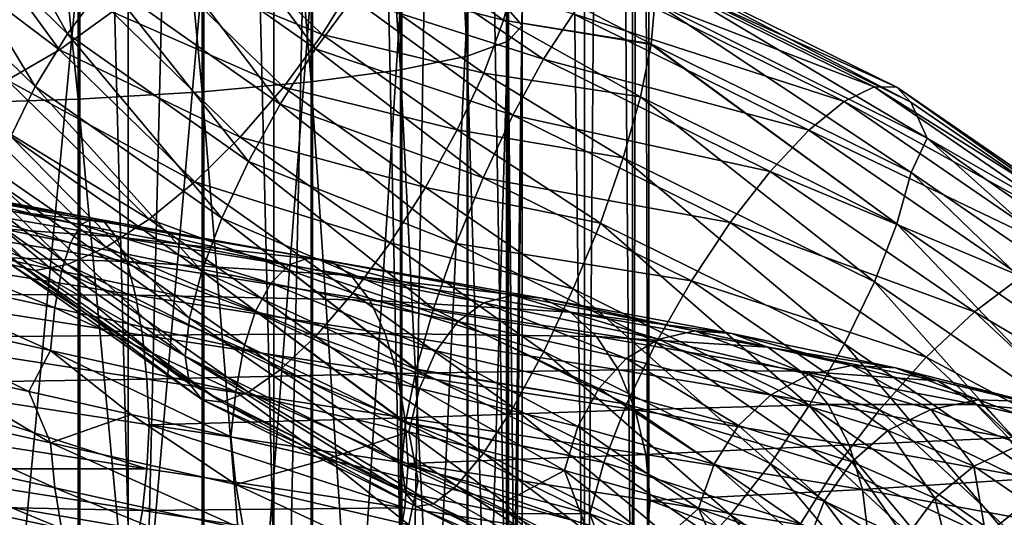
# Model space of a CAD drawing. Header units: metres. Extents: x -80 to 80, y -455 to 95.
# Tile 311 of 656: x 2.54 to 14.22, y -181.47 to -175.56. Entities that reach past the tile are written whole.
import ezdxf

# ---------------------------------------------------------------- set-up
doc = ezdxf.new("R2010")
doc.units = ezdxf.units.M
doc.layers.add('solid_501010_K_01', color=7, linetype='CONTINUOUS')
doc.layers.add('solid_501010_k_01_02', color=7, linetype='CONTINUOUS')

msp = doc.modelspace()

# ---------------------------------------------------------------- linework, layer by layer
at = {"layer": 'solid_501010_K_01'}
for points in [[(3.826834, -181.584335, 231.391663), (3.826834, -110.287094, 183.301071), (1.950903, -109.968887, 183.772842)], [(1.950903, -181.266113, 231.863434), (3.826834, -181.584335, 231.391663), (1.950903, -109.968887, 183.772842)], [(5.555702, -182.101074, 230.625549), (5.555702, -110.803848, 182.534958), (3.826834, -110.287094, 183.301071)], [(3.826834, -181.584335, 231.391663), (5.555702, -182.101074, 230.625549), (3.826834, -110.287094, 183.301071)], [(7.071068, -182.796509, 229.594528), (7.071068, -111.499275, 181.503937), (5.555702, -110.803848, 182.534958)], [(5.555702, -182.101074, 230.625549), (7.071068, -182.796509, 229.594528), (5.555702, -110.803848, 182.534958)], [(3.826834, -191.91687, 216.073044), (3.826834, -120.619637, 167.982452), (5.555702, -120.102882, 168.748566)], [(5.555702, -191.400116, 216.839157), (3.826834, -191.91687, 216.073044), (5.555702, -120.102882, 168.748566)], [(1.950903, -192.235077, 215.601273), (1.950903, -120.937851, 167.510681), (3.826834, -120.619637, 167.982452)], [(3.826834, -191.91687, 216.073044), (1.950903, -192.235077, 215.601273), (3.826834, -120.619637, 167.982452)], [(7.058206, -160.254974, 1132.325806), (7.058206, -176.156952, 1134.446777), (5.997412, -160.501343, 1131.062256)], [(5.997412, -160.501343, 1131.062256), (5.997412, -176.300171, 1133.167358), (4.705681, -160.703308, 1130.026245)], [(7.058206, -176.156952, 1134.446777), (5.997412, -176.300171, 1133.167358), (5.997412, -160.501343, 1131.062256)], [(4.705681, -160.703308, 1130.026245), (4.705681, -176.417587, 1132.11853), (3.232754, -160.853104, 1129.257935)], [(5.997412, -176.300171, 1133.167358), (4.705681, -176.417587, 1132.11853), (4.705681, -160.703308, 1130.026245)], [(3.232754, -160.853104, 1129.257935), (3.232754, -176.504669, 1131.340576), (1.635345, -160.944962, 1128.786865)], [(4.705681, -176.417587, 1132.11853), (3.232754, -176.504669, 1131.340576), (3.232754, -160.853104, 1129.257935)], [(3.232754, -176.504669, 1131.340576), (1.635345, -176.55806, 1130.863525), (1.635345, -160.944962, 1128.786865)], [(3.106638, -175.731339, 627.750305), (1.269586, -173.937897, 628.785706), (1.799889, -173.383896, 628.624084)], [(3.56599, -175.108063, 627.628662), (3.106638, -175.731339, 627.750305), (1.799889, -173.383896, 628.624084)], [(2.723029, -176.354828, 628.030273), (0.826724, -174.503525, 629.09906), (1.269586, -173.937897, 628.785706)], [(3.106638, -175.731339, 627.750305), (2.723029, -176.354828, 628.030273), (1.269586, -173.937897, 628.785706)], [(6.048564, -175.907227, 626.868347), (4.078052, -174.516266, 627.671387), (4.617146, -173.985611, 627.876465)], [(6.490396, -175.307922, 627.113037), (6.048564, -175.907227, 626.868347), (4.617146, -173.985611, 627.876465)], [(3.013407, -175.919937, 634.84259), (1.720808, -174.15155, 635.863586), (1.031331, -174.421356, 635.606445)], [(3.013407, -175.919937, 634.84259), (3.635769, -175.470566, 635.000671), (1.720808, -174.15155, 635.863586)], [(2.391044, -176.281555, 634.532471), (3.013407, -175.919937, 634.84259), (1.031331, -174.421356, 635.606445)], [(6.127654, -175.739883, 634.064819), (4.757227, -174.401978, 634.83728), (4.226924, -174.955978, 634.998901)], [(6.127654, -175.739883, 634.064819), (6.511262, -175.116394, 633.784851), (4.757227, -174.401978, 634.83728)], [(2.723029, -176.354828, 628.030273), (2.434399, -176.94725, 628.454468), (0.826724, -174.503525, 629.09906)], [(5.628888, -176.564255, 626.787903), (3.56599, -175.108063, 627.628662), (4.078052, -174.516266, 627.671387)], [(6.048564, -175.907227, 626.868347), (5.628888, -176.564255, 626.787903), (4.078052, -174.516266, 627.671387)], [(8.279337, -175.568283, 632.75769), (6.799892, -174.523956, 633.360596), (6.511262, -175.116394, 633.784851)], [(1.658268, -174.702347, 1147.44104), (1.658268, -191.78186, 1148.324829), (3.254351, -174.756241, 1146.959595)], [(1.658268, -191.78186, 1148.324829), (3.254351, -191.796585, 1147.840698), (3.254351, -174.756241, 1146.959595)], [(3.254351, -174.756241, 1146.959595), (3.254351, -191.796585, 1147.840698), (4.725122, -174.843781, 1146.177612)], [(3.254351, -191.796585, 1147.840698), (4.725122, -191.820511, 1147.054199), (4.725122, -174.843781, 1146.177612)], [(4.725122, -174.843781, 1146.177612), (4.725122, -191.820511, 1147.054199), (6.013947, -174.961578, 1145.125244)], [(5.668301, -176.363144, 634.186462), (4.226924, -174.955978, 634.998901), (3.635769, -175.470566, 635.000671)], [(5.668301, -176.363144, 634.186462), (6.127654, -175.739883, 634.064819), (4.226924, -174.955978, 634.998901)], [(4.725122, -191.820511, 1147.054199), (6.013947, -191.852707, 1145.995728), (6.013947, -174.961578, 1145.125244)], [(5.252411, -177.246017, 626.875793), (3.106638, -175.731339, 627.750305), (3.56599, -175.108063, 627.628662)], [(5.628888, -176.564255, 626.787903), (5.252411, -177.246017, 626.875793), (3.56599, -175.108063, 627.628662)], [(8.042781, -176.197479, 633.160706), (6.511262, -175.116394, 633.784851), (6.127654, -175.739883, 634.064819)], [(8.042781, -176.197479, 633.160706), (8.279337, -175.568283, 632.75769), (6.511262, -175.116394, 633.784851)], [(8.388465, -176.694275, 626.342773), (6.048564, -175.907227, 626.868347), (6.490396, -175.307922, 627.113037)], [(8.750434, -176.032852, 626.723389), (8.388465, -176.694275, 626.342773), (6.490396, -175.307922, 627.113037)], [(5.15624, -176.954956, 634.143677), (3.635769, -175.470566, 635.000671), (3.013407, -175.919937, 634.84259)], [(5.15624, -176.954956, 634.143677), (5.668301, -176.363144, 634.186462), (3.635769, -175.470566, 635.000671)], [(4.938012, -177.91835, 627.127563), (2.723029, -176.354828, 628.030273), (3.106638, -175.731339, 627.750305)], [(5.252411, -177.246017, 626.875793), (4.938012, -177.91835, 627.127563), (3.106638, -175.731339, 627.750305)], [(7.728382, -176.869812, 633.412476), (6.127654, -175.739883, 634.064819), (5.668301, -176.363144, 634.186462)], [(7.728382, -176.869812, 633.412476), (8.042781, -176.197479, 633.160706), (6.127654, -175.739883, 634.064819)], [(4.617146, -177.485611, 633.93866), (3.013407, -175.919937, 634.84259), (2.391044, -176.281555, 634.532471)], [(4.617146, -177.485611, 633.93866), (5.15624, -176.954956, 634.143677), (3.013407, -175.919937, 634.84259)], [(8.037149, -177.437393, 626.148621), (5.628888, -176.564255, 626.787903), (6.048564, -175.907227, 626.868347)], [(8.388465, -176.694275, 626.342773), (8.037149, -177.437393, 626.148621), (6.048564, -175.907227, 626.868347)], [(7.058206, -176.156952, 1134.446777), (7.058206, -192.179367, 1135.255249), (5.997412, -176.300171, 1133.167358)], [(4.078052, -177.928513, 633.581604), (2.391044, -176.281555, 634.532471), (1.799889, -176.537277, 634.085938)], [(4.078052, -177.928513, 633.581604), (4.617146, -177.485611, 633.93866), (2.391044, -176.281555, 634.532471)], [(4.701456, -178.547546, 627.530579), (2.434399, -176.94725, 628.454468), (2.723029, -176.354828, 628.030273)], [(4.938012, -177.91835, 627.127563), (4.701456, -178.547546, 627.530579), (2.723029, -176.354828, 628.030273)], [(5.997412, -176.300171, 1133.167358), (5.997412, -192.218506, 1133.968384), (4.705681, -176.417587, 1132.11853)], [(7.351905, -177.55159, 633.500305), (5.668301, -176.363144, 634.186462), (5.15624, -176.954956, 634.143677)], [(7.351905, -177.55159, 633.500305), (7.728382, -176.869812, 633.412476), (5.668301, -176.363144, 634.186462)], [(7.058206, -192.179367, 1135.255249), (5.997412, -192.218506, 1133.968384), (5.997412, -176.300171, 1133.167358)], [(3.232754, -176.504669, 1131.340576), (3.232754, -192.274384, 1132.130981), (1.635345, -176.55806, 1130.863525)], [(4.705681, -176.417587, 1132.11853), (4.705681, -192.25058, 1132.913452), (3.232754, -176.504669, 1131.340576)], [(4.705681, -192.25058, 1132.913452), (3.232754, -192.274384, 1132.130981), (3.232754, -176.504669, 1131.340576)], [(5.997412, -192.218506, 1133.968384), (4.705681, -192.25058, 1132.913452), (4.705681, -176.417587, 1132.11853)], [(2.723029, -178.537033, 631.809937), (0.826724, -176.685745, 632.878784), (0.493512, -176.57103, 632.178711)], [(2.434399, -178.465851, 631.084778), (2.723029, -178.537033, 631.809937), (0.493512, -176.57103, 632.178711)], [(3.56599, -178.261459, 633.090454), (1.799889, -176.537277, 634.085938), (1.269586, -176.674301, 633.52533)], [(3.232754, -192.274384, 1132.130981), (1.635345, -192.288971, 1131.651123), (1.635345, -176.55806, 1130.863525)], [(3.56599, -178.261459, 633.090454), (4.078052, -177.928513, 633.581604), (1.799889, -176.537277, 634.085938)], [(7.716947, -178.218933, 626.152222), (5.252411, -177.246017, 626.875793), (5.628888, -176.564255, 626.787903)], [(8.037149, -177.437393, 626.148621), (7.716947, -178.218933, 626.152222), (5.628888, -176.564255, 626.787903)], [(3.106638, -178.467743, 632.489868), (1.269586, -176.674301, 633.52533), (0.826724, -176.685745, 632.878784)], [(2.723029, -178.537033, 631.809937), (3.106638, -178.467743, 632.489868), (0.826724, -176.685745, 632.878784)], [(3.106638, -178.467743, 632.489868), (3.56599, -178.261459, 633.090454), (1.269586, -176.674301, 633.52533)], [(4.554605, -179.102051, 628.064636), (2.255221, -177.478928, 629.001709), (2.434399, -176.94725, 628.454468)], [(4.701456, -178.547546, 627.530579), (4.554605, -179.102051, 628.064636), (2.434399, -176.94725, 628.454468)], [(6.932228, -178.208603, 633.419861), (5.15624, -176.954956, 634.143677), (4.617146, -177.485611, 633.93866)], [(6.932228, -178.208603, 633.419861), (7.351905, -177.55159, 633.500305), (5.15624, -176.954956, 634.143677)], [(7.446502, -178.993378, 626.353271), (4.938012, -177.91835, 627.127563), (5.252411, -177.246017, 626.875793)], [(7.716947, -178.218933, 626.152222), (7.446502, -178.993378, 626.353271), (5.252411, -177.246017, 626.875793)], [(0.702859, -177.49411, 1126.274902), (3.266984, -177.996277, 1126.651611), (0.732538, -177.41713, 1125.622803)], [(0.732538, -177.41713, 1125.622803), (3.404938, -177.916122, 1126.013916), (0.763164, -177.468567, 1124.960205)], [(3.266984, -177.996277, 1126.651611), (3.404938, -177.916122, 1126.013916), (0.732538, -177.41713, 1125.622803)], [(0.675992, -177.703705, 1126.875854), (3.142105, -178.209, 1127.239136), (0.702859, -177.49411, 1126.274902)], [(3.142105, -178.209, 1127.239136), (3.266984, -177.996277, 1126.651611), (0.702859, -177.49411, 1126.274902)], [(0.763164, -177.468567, 1124.960205), (3.54729, -177.964539, 1125.365845), (0.792864, -177.64389, 1124.327393)], [(3.404938, -177.916122, 1126.013916), (3.54729, -177.964539, 1125.365845), (0.763164, -177.468567, 1124.960205)], [(2.255221, -177.478928, 629.001709), (4.504822, -179.554031, 628.703003), (2.19448, -177.923187, 629.644531)], [(4.554605, -179.102051, 628.064636), (4.504822, -179.554031, 628.703003), (2.255221, -177.478928, 629.001709)], [(6.490396, -178.807922, 633.175232), (4.617146, -177.485611, 633.93866), (4.078052, -177.928513, 633.581604)], [(6.490396, -178.807922, 633.175232), (6.932228, -178.208603, 633.419861), (4.617146, -177.485611, 633.93866)], [(0.792864, -177.64389, 1124.327393), (3.685339, -178.137238, 1124.746826), (0.819771, -177.938553, 1123.764526)], [(3.54729, -177.964539, 1125.365845), (3.685339, -178.137238, 1124.746826), (0.792864, -177.64389, 1124.327393)], [(0.653453, -178.038086, 1127.391602), (3.03734, -178.54628, 1127.743164), (0.675992, -177.703705, 1126.875854)], [(3.03734, -178.54628, 1127.743164), (3.142105, -178.209, 1127.239136), (0.675992, -177.703705, 1126.875854)], [(4.554605, -179.880859, 629.413574), (2.255221, -178.257751, 630.350708), (2.19448, -177.923187, 629.644531)], [(4.504822, -179.554031, 628.703003), (4.554605, -179.880859, 629.413574), (2.19448, -177.923187, 629.644531)], [(3.266984, -177.996277, 1126.651611), (5.73717, -178.469635, 1127.453979), (3.404938, -177.916122, 1126.013916)], [(3.404938, -177.916122, 1126.013916), (5.979431, -178.384781, 1126.848755), (3.54729, -177.964539, 1125.365845)], [(5.73717, -178.469635, 1127.453979), (5.979431, -178.384781, 1126.848755), (3.404938, -177.916122, 1126.013916)], [(6.048564, -179.319473, 632.778503), (4.078052, -177.928513, 633.581604), (3.56599, -178.261459, 633.090454)], [(6.048564, -179.319473, 632.778503), (6.490396, -178.807922, 633.175232), (4.078052, -177.928513, 633.581604)], [(7.241564, -179.715637, 626.740173), (4.701456, -178.547546, 627.530579), (4.938012, -177.91835, 627.127563)], [(7.243245, -179.708817, 626.735474), (7.241564, -179.715637, 626.740173), (4.938012, -177.91835, 627.127563)], [(7.446502, -178.993378, 626.353271), (7.243245, -179.708817, 626.735474), (4.938012, -177.91835, 627.127563)], [(0.636223, -178.471069, 1127.798218), (2.95725, -178.981766, 1128.140381), (0.653453, -178.038086, 1127.391602)], [(2.95725, -178.981766, 1128.140381), (3.03734, -178.54628, 1127.743164), (0.653453, -178.038086, 1127.391602)], [(0.819771, -177.938553, 1123.764526), (3.810407, -178.429855, 1124.196045), (0.842363, -178.338425, 1123.303101)], [(3.685339, -178.137238, 1124.746826), (3.810407, -178.429855, 1124.196045), (0.819771, -177.938553, 1123.764526)], [(3.142105, -178.209, 1127.239136), (5.517869, -178.687164, 1128.011719), (3.266984, -177.996277, 1126.651611)], [(5.517869, -178.687164, 1128.011719), (5.73717, -178.469635, 1127.453979), (3.266984, -177.996277, 1126.651611)], [(3.54729, -177.964539, 1125.365845), (6.229418, -178.428925, 1126.233765), (3.685339, -178.137238, 1124.746826)], [(5.979431, -178.384781, 1126.848755), (6.229418, -178.428925, 1126.233765), (3.54729, -177.964539, 1125.365845)], [(3.685339, -178.137238, 1124.746826), (6.471847, -178.598068, 1125.646606), (3.810407, -178.429855, 1124.196045)], [(6.229418, -178.428925, 1126.233765), (6.471847, -178.598068, 1125.646606), (3.685339, -178.137238, 1124.746826)], [(4.701456, -180.066147, 630.160828), (2.434399, -178.465851, 631.084778), (2.255221, -178.257751, 630.350708)], [(4.554605, -179.880859, 629.413574), (4.701456, -180.066147, 630.160828), (2.255221, -178.257751, 630.350708)], [(3.03734, -178.54628, 1127.743164), (5.333891, -179.029053, 1128.490479), (3.142105, -178.209, 1127.239136)], [(5.628888, -179.717636, 632.249756), (3.56599, -178.261459, 633.090454), (3.106638, -178.467743, 632.489868)], [(5.333891, -179.029053, 1128.490479), (5.517869, -178.687164, 1128.011719), (3.142105, -178.209, 1127.239136)], [(5.628888, -179.717636, 632.249756), (6.048564, -179.319473, 632.778503), (3.56599, -178.261459, 633.090454)], [(8.754393, -179.500061, 632.745422), (6.932228, -178.208603, 633.419861), (6.490396, -178.807922, 633.175232)], [(0.842363, -178.338425, 1123.303101), (3.915419, -178.828415, 1123.744263), (0.859657, -178.814331, 1122.961792)], [(3.810407, -178.429855, 1124.196045), (3.915419, -178.828415, 1123.744263), (0.842363, -178.338425, 1123.303101)], [(5.73717, -178.469635, 1127.453979), (8.043071, -178.919434, 1128.65979), (5.979431, -178.384781, 1126.848755)], [(5.979431, -178.384781, 1126.848755), (8.382702, -178.828583, 1128.104004), (6.229418, -178.428925, 1126.233765)], [(8.043071, -178.919434, 1128.65979), (8.382702, -178.828583, 1128.104004), (5.979431, -178.384781, 1126.848755)], [(0.625237, -178.974182, 1128.072754), (2.906185, -179.486862, 1128.408325), (0.636223, -178.471069, 1127.798218)], [(2.906185, -179.486862, 1128.408325), (2.95725, -178.981766, 1128.140381), (0.636223, -178.471069, 1127.798218)], [(4.938012, -180.100571, 630.907227), (2.723029, -178.537033, 631.809937), (2.434399, -178.465851, 631.084778)], [(4.701456, -180.066147, 630.160828), (4.938012, -180.100571, 630.907227), (2.434399, -178.465851, 631.084778)], [(5.252411, -179.982422, 631.615356), (3.106638, -178.467743, 632.489868), (2.723029, -178.537033, 631.809937)], [(5.252411, -179.982422, 631.615356), (5.628888, -179.717636, 632.249756), (3.106638, -178.467743, 632.489868)], [(3.810407, -178.429855, 1124.196045), (6.691479, -178.888229, 1125.124268), (3.915419, -178.828415, 1123.744263)], [(6.471847, -178.598068, 1125.646606), (6.691479, -178.888229, 1125.124268), (3.810407, -178.429855, 1124.196045)], [(5.517869, -178.687164, 1128.011719), (7.735627, -179.143204, 1129.172363), (5.73717, -178.469635, 1127.453979)], [(7.735627, -179.143204, 1129.172363), (8.043071, -178.919434, 1128.65979), (5.73717, -178.469635, 1127.453979)], [(6.229418, -178.428925, 1126.233765), (8.733164, -178.867386, 1127.539795), (6.471847, -178.598068, 1125.646606)], [(8.382702, -178.828583, 1128.104004), (8.733164, -178.867386, 1127.539795), (6.229418, -178.428925, 1126.233765)], [(4.938012, -180.100571, 630.907227), (5.252411, -179.982422, 631.615356), (2.723029, -178.537033, 631.809937)], [(2.95725, -178.981766, 1128.140381), (5.193244, -179.468674, 1128.86792), (3.03734, -178.54628, 1127.743164)], [(5.193244, -179.468674, 1128.86792), (5.333891, -179.029053, 1128.490479), (3.03734, -178.54628, 1127.743164)], [(7.114067, -180.343643, 627.290344), (4.554605, -179.102051, 628.064636), (4.701456, -178.547546, 627.530579)], [(7.115016, -180.337402, 627.283508), (7.114067, -180.343643, 627.290344), (4.701456, -178.547546, 627.530579)], [(7.241564, -179.715637, 626.740173), (7.115016, -180.337402, 627.283508), (4.701456, -178.547546, 627.530579)], [(8.733164, -178.867386, 1127.539795), (9.07303, -179.032303, 1127.001587), (6.471847, -178.598068, 1125.646606)], [(5.333891, -179.029053, 1128.490479), (7.477705, -179.49118, 1129.612793), (5.517869, -178.687164, 1128.011719)], [(7.477705, -179.49118, 1129.612793), (7.735627, -179.143204, 1129.172363), (5.517869, -178.687164, 1128.011719)], [(0.859657, -178.814331, 1122.961792), (3.995804, -179.303772, 1123.409912), (0.870717, -179.336517, 1122.758057)], [(3.915419, -178.828415, 1123.744263), (3.995804, -179.303772, 1123.409912), (0.859657, -178.814331, 1122.961792)], [(3.915419, -178.828415, 1123.744263), (6.875891, -179.285583, 1124.696045), (3.995804, -179.303772, 1123.409912)], [(6.691479, -178.888229, 1125.124268), (6.875891, -179.285583, 1124.696045), (3.915419, -178.828415, 1123.744263)], [(8.392423, -180.161484, 632.364868), (6.490396, -178.807922, 633.175232), (6.048564, -179.319473, 632.778503)], [(8.392423, -180.161484, 632.364868), (8.754393, -179.500061, 632.745422), (6.490396, -178.807922, 633.175232)], [(0.625237, -178.974182, 1128.072754), (1.409725, -179.691803, 1128.263672), (2.647281, -179.97142, 1128.470215)], [(0.625237, -178.974182, 1128.072754), (2.647281, -179.97142, 1128.470215), (2.906185, -179.486862, 1128.408325)], [(2.906185, -179.486862, 1128.408325), (5.103569, -179.977234, 1129.122559), (2.95725, -178.981766, 1128.140381)], [(5.103569, -179.977234, 1129.122559), (5.193244, -179.468674, 1128.86792), (2.95725, -178.981766, 1128.140381)], [(5.193244, -179.468674, 1128.86792), (7.280528, -179.936401, 1129.960449), (5.333891, -179.029053, 1128.490479)], [(7.280528, -179.936401, 1129.960449), (7.477705, -179.49118, 1129.612793), (5.333891, -179.029053, 1128.490479)], [(4.554605, -179.102051, 628.064636), (7.071429, -180.835785, 627.962952), (4.504822, -179.554031, 628.703003)], [(7.114067, -180.343643, 627.290344), (7.071429, -180.835785, 627.962952), (4.554605, -179.102051, 628.064636)], [(3.995804, -179.303772, 1123.409912), (4.047212, -179.826157, 1123.210083), (0.870717, -179.336517, 1122.758057)], [(6.875891, -179.285583, 1124.696045), (7.017056, -179.761002, 1124.379272), (3.995804, -179.303772, 1123.409912)], [(3.995804, -179.303772, 1123.409912), (7.017056, -179.761002, 1124.379272), (4.047212, -179.826157, 1123.210083)], [(8.040877, -180.702698, 631.820007), (6.048564, -179.319473, 632.778503), (5.628888, -179.717636, 632.249756)], [(8.040877, -180.702698, 631.820007), (8.392423, -180.161484, 632.364868), (6.048564, -179.319473, 632.778503)], [(0.870717, -179.336517, 1122.758057), (4.047212, -179.826157, 1123.210083), (0.884881, -179.876892, 1122.710571)], [(2.906185, -179.486862, 1128.408325), (2.647281, -179.97142, 1128.470215), (3.861949, -180.244568, 1128.789917)], [(2.906185, -179.486862, 1128.408325), (3.861949, -180.244568, 1128.789917), (5.043263, -180.511932, 1129.220581)], [(2.906185, -179.486862, 1128.408325), (5.043263, -180.511932, 1129.220581), (5.103569, -179.977234, 1129.122559)], [(7.115016, -181.175003, 628.734314), (4.554605, -179.880859, 629.413574), (4.504822, -179.554031, 628.703003)], [(7.071429, -180.835785, 627.962952), (7.115016, -181.175003, 628.734314), (4.504822, -179.554031, 628.703003)], [(5.103569, -179.977234, 1129.122559), (7.15481, -180.449753, 1130.195557), (5.193244, -179.468674, 1128.86792)], [(7.15481, -180.449753, 1130.195557), (7.280528, -179.936401, 1129.960449), (5.193244, -179.468674, 1128.86792)], [(0.62532, -180.066208, 1128.143433), (2.906573, -180.580841, 1128.475952), (1.409725, -179.691803, 1128.263672)], [(2.906573, -180.580841, 1128.475952), (2.647281, -179.97142, 1128.470215), (1.409725, -179.691803, 1128.263672)], [(7.017056, -179.761002, 1124.379272), (7.107333, -180.284668, 1124.190186), (4.047212, -179.826157, 1123.210083)], [(7.720227, -181.092178, 631.142639), (5.628888, -179.717636, 632.249756), (5.252411, -179.982422, 631.615356)], [(7.720227, -181.092178, 631.142639), (8.040877, -180.702698, 631.820007), (5.628888, -179.717636, 632.249756)], [(0.884881, -179.876892, 1122.710571), (4.047599, -180.889618, 1123.275879), (0.8708, -180.397324, 1122.82666)], [(4.047212, -179.826157, 1123.210083), (4.075844, -180.367493, 1123.164917), (0.884881, -179.876892, 1122.710571)], [(0.884881, -179.876892, 1122.710571), (4.075844, -180.367493, 1123.164917), (4.047599, -180.889618, 1123.275879)], [(4.047212, -179.826157, 1123.210083), (7.107333, -180.284668, 1124.190186), (4.075844, -180.367493, 1123.164917)], [(7.115016, -181.175003, 628.734314), (4.701456, -180.066147, 630.160828), (4.554605, -179.880859, 629.413574)], [(2.906573, -180.580841, 1128.475952), (3.861949, -180.244568, 1128.789917), (2.647281, -179.97142, 1128.470215)], [(7.449143, -181.307266, 630.372192), (5.252411, -179.982422, 631.615356), (4.938012, -180.100571, 630.907227)], [(5.103569, -179.977234, 1129.122559), (5.043263, -180.511932, 1129.220581), (6.181263, -180.774246, 1129.758179)], [(7.449143, -181.307266, 630.372192), (7.720227, -181.092178, 631.142639), (5.252411, -179.982422, 631.615356)], [(2.95798, -181.115341, 1128.272461), (2.906573, -180.580841, 1128.475952), (0.62532, -180.066208, 1128.143433)], [(0.63638, -180.600769, 1127.936035), (2.95798, -181.115341, 1128.272461), (0.62532, -180.066208, 1128.143433)], [(7.243413, -181.335419, 629.553528), (4.938012, -180.100571, 630.907227), (4.701456, -180.066147, 630.160828)], [(7.115016, -181.175003, 628.734314), (7.243413, -181.335419, 629.553528), (4.701456, -180.066147, 630.160828)], [(7.243413, -181.335419, 629.553528), (7.449143, -181.307266, 630.372192), (4.938012, -180.100571, 630.907227)], [(2.906573, -180.580841, 1128.475952), (5.10425, -181.075378, 1129.187378), (3.861949, -180.244568, 1128.789917)], [(5.10425, -181.075378, 1129.187378), (5.043263, -180.511932, 1129.220581), (3.861949, -180.244568, 1128.789917)], [(4.075844, -180.367493, 1123.164917), (7.108014, -181.353851, 1124.253296), (4.047599, -180.889618, 1123.275879)], [(7.107333, -180.284668, 1124.190186), (7.14727, -180.828033, 1124.148804), (4.075844, -180.367493, 1123.164917)], [(0.8708, -180.397324, 1122.82666), (4.047599, -180.889618, 1123.275879), (0.859814, -180.88858, 1123.095947)], [(3.038365, -181.596802, 1127.932007), (2.95798, -181.115341, 1128.272461), (0.63638, -180.600769, 1127.936035)], [(0.653674, -181.082916, 1127.588745), (3.038365, -181.596802, 1127.932007), (0.63638, -180.600769, 1127.936035)], [(5.194527, -181.610535, 1128.994385), (5.10425, -181.075378, 1129.187378), (2.906573, -180.580841, 1128.475952)], [(2.95798, -181.115341, 1128.272461), (5.194527, -181.610535, 1128.994385), (2.906573, -180.580841, 1128.475952)], [(5.10425, -181.075378, 1129.187378), (6.181263, -180.774246, 1129.758179), (5.043263, -180.511932, 1129.220581)], [(5.10425, -181.075378, 1129.187378), (7.155765, -181.554169, 1130.25769), (6.181263, -180.774246, 1129.758179)], [(7.155765, -181.554169, 1130.25769), (7.266113, -181.032303, 1130.397949), (6.181263, -180.774246, 1129.758179)], [(0.859814, -180.88858, 1123.095947), (3.996534, -181.383118, 1123.538574), (0.842584, -181.316086, 1123.49585)], [(4.047599, -180.889618, 1123.275879), (3.996534, -181.383118, 1123.538574), (0.859814, -180.88858, 1123.095947)], [(4.047599, -180.889618, 1123.275879), (7.108014, -181.353851, 1124.253296), (3.996534, -181.383118, 1123.538574)], [(7.282326, -182.090729, 1130.081787), (7.155765, -181.554169, 1130.25769), (5.10425, -181.075378, 1129.187378)], [(5.194527, -181.610535, 1128.994385), (7.282326, -182.090729, 1130.081787), (5.10425, -181.075378, 1129.187378)], [(3.143377, -181.994003, 1127.473389), (3.038365, -181.596802, 1127.932007), (0.653674, -181.082916, 1127.588745)], [(0.676266, -181.481415, 1127.120361), (3.143377, -181.994003, 1127.473389), (0.653674, -181.082916, 1127.588745)], [(5.335691, -182.091736, 1128.671509), (5.194527, -181.610535, 1128.994385), (2.95798, -181.115341, 1128.272461)], [(3.038365, -181.596802, 1127.932007), (5.335691, -182.091736, 1128.671509), (2.95798, -181.115341, 1128.272461)], [(1.837495, -186.09343, 234.703903), (3.612417, -186.318771, 234.251953), (1.950903, -181.266113, 231.863434)], [(3.612417, -186.318771, 234.251953), (3.826834, -181.584335, 231.391663), (1.950903, -181.266113, 231.863434)], [(0.842584, -181.316086, 1123.49585), (3.916444, -181.813232, 1123.929077), (0.820045, -181.652649, 1124.005005)], [(3.996534, -181.383118, 1123.538574), (3.916444, -181.813232, 1123.929077), (0.842584, -181.316086, 1123.49585)], [(3.996534, -181.383118, 1123.538574), (7.018338, -181.85141, 1124.502808), (3.916444, -181.813232, 1123.929077)], [(7.108014, -181.353851, 1124.253296), (7.018338, -181.85141, 1124.502808), (3.996534, -181.383118, 1123.538574)]]:
    msp.add_3dface(points, dxfattribs=at)
at = {"layer": 'solid_501010_k_01_02'}
for points in [[(8.314696, -183.64389, 228.338242), (8.314696, -112.346657, 180.24765), (7.071068, -111.499275, 181.503937)], [(7.071068, -182.796509, 229.594528), (8.314696, -183.64389, 228.338242), (7.071068, -111.499275, 181.503937)], [(9.238795, -184.610657, 226.904938), (9.238795, -113.313431, 178.814346), (8.314696, -112.346657, 180.24765)], [(8.314696, -183.64389, 228.338242), (9.238795, -184.610657, 226.904938), (8.314696, -112.346657, 180.24765)], [(9.807853, -185.659668, 225.349716), (9.807853, -114.362434, 177.259125), (9.238795, -113.313431, 178.814346)], [(9.238795, -184.610657, 226.904938), (9.807853, -185.659668, 225.349716), (9.238795, -113.313431, 178.814346)], [(10, -186.750595, 223.732346), (10, -115.453369, 175.641754), (9.807853, -114.362434, 177.259125)], [(9.807853, -185.659668, 225.349716), (10, -186.750595, 223.732346), (9.807853, -114.362434, 177.259125)], [(9.807853, -187.841522, 222.114975), (9.807853, -116.544296, 174.024384), (10, -115.453369, 175.641754)], [(10, -186.750595, 223.732346), (9.807853, -187.841522, 222.114975), (10, -115.453369, 175.641754)], [(9.238795, -188.890533, 220.559753), (9.238795, -117.593307, 172.469177), (9.807853, -116.544296, 174.024384)], [(9.807853, -187.841522, 222.114975), (9.238795, -188.890533, 220.559753), (9.807853, -116.544296, 174.024384)], [(8.314696, -189.8573, 219.126465), (8.314696, -118.560074, 171.035873), (9.238795, -117.593307, 172.469177)], [(9.238795, -188.890533, 220.559753), (8.314696, -189.8573, 219.126465), (9.238795, -117.593307, 172.469177)], [(7.071068, -190.704681, 217.870163), (7.071068, -119.407455, 169.779587), (8.314696, -118.560074, 171.035873)], [(8.314696, -189.8573, 219.126465), (7.071068, -190.704681, 217.870163), (8.314696, -118.560074, 171.035873)], [(5.555702, -191.400116, 216.839157), (5.555702, -120.102882, 168.748566), (7.071068, -119.407455, 169.779587)], [(7.071068, -190.704681, 217.870163), (5.555702, -191.400116, 216.839157), (7.071068, -119.407455, 169.779587)], [(8.499992, -159.350723, 1136.963867), (8.499992, -175.631256, 1139.142944), (8.33406, -159.668381, 1135.334595)], [(8.338623, -175.446533, 1140.793091), (8.499992, -175.631256, 1139.142944), (8.499992, -159.350723, 1136.963867)], [(8.33406, -159.668381, 1135.334595), (8.33406, -175.815933, 1137.493286), (7.847216, -159.973724, 1133.768433)], [(8.499992, -175.631256, 1139.142944), (8.33406, -175.815933, 1137.493286), (8.33406, -159.668381, 1135.334595)], [(7.847216, -159.973724, 1133.768433), (7.847216, -175.993439, 1135.907593), (7.058206, -160.254974, 1132.325806)], [(8.33406, -175.815933, 1137.493286), (7.847216, -175.993439, 1135.907593), (7.847216, -159.973724, 1133.768433)], [(7.847216, -175.993439, 1135.907593), (7.058206, -176.156952, 1134.446777), (7.058206, -160.254974, 1132.325806)], [(8.279337, -175.568283, 632.75769), (8.426188, -175.013794, 632.223572), (6.799892, -174.523956, 633.360596)], [(8.750434, -176.032852, 626.723389), (6.490396, -175.307922, 627.113037), (6.932228, -174.796356, 627.509705)], [(9.10198, -175.491638, 627.268188), (8.750434, -176.032852, 626.723389), (6.932228, -174.796356, 627.509705)], [(12.671943, -176.359711, 627.865784), (9.42263, -175.102142, 627.945557), (9.693714, -174.88707, 628.716003)], [(12.940881, -176.362808, 628.666443), (9.693714, -174.88707, 628.716003), (9.899445, -174.858917, 629.534668)], [(12.940881, -176.362808, 628.666443), (12.671943, -176.359711, 627.865784), (9.693714, -174.88707, 628.716003)], [(13.108726, -176.542725, 629.474365), (9.899445, -174.858917, 629.534668), (10.027842, -175.019333, 630.353882)], [(13.108726, -176.542725, 629.474365), (12.940881, -176.362808, 628.666443), (9.899445, -174.858917, 629.534668)], [(6.013947, -174.961578, 1145.125244), (6.013947, -191.852707, 1145.995728), (7.071198, -175.105133, 1143.842896)], [(6.013947, -191.852707, 1145.995728), (7.071198, -191.891937, 1144.705933), (7.071198, -175.105133, 1143.842896)], [(7.071198, -175.105133, 1143.842896), (7.071198, -191.891937, 1144.705933), (7.856166, -175.26889, 1142.380127)], [(10.02879, -175.850677, 631.797852), (8.426188, -175.013794, 632.223572), (8.279337, -175.568283, 632.75769)], [(10.02879, -175.850677, 631.797852), (10.071428, -175.358551, 631.125244), (8.426188, -175.013794, 632.223572)], [(12.317574, -176.5336, 627.119141), (9.10198, -175.491638, 627.268188), (9.42263, -175.102142, 627.945557)], [(12.671943, -176.359711, 627.865784), (12.317574, -176.5336, 627.119141), (9.42263, -175.102142, 627.945557)], [(13.299675, -176.967636, 630.196228), (10.027842, -175.019333, 630.353882), (10.071428, -175.358551, 631.125244)], [(13.108726, -176.542725, 629.474365), (10.027842, -175.019333, 630.353882), (13.299675, -176.967636, 630.196228)], [(7.071198, -191.891937, 1144.705933), (7.856166, -191.936691, 1143.234619), (7.856166, -175.26889, 1142.380127)], [(7.856166, -175.26889, 1142.380127), (7.856166, -191.936691, 1143.234619), (8.338623, -175.446533, 1140.793091)], [(13.109966, -177.374222, 630.918213), (10.071428, -175.358551, 631.125244), (10.02879, -175.850677, 631.797852)], [(13.109966, -177.374222, 630.918213), (13.299675, -176.967636, 630.196228), (10.071428, -175.358551, 631.125244)], [(7.856166, -191.936691, 1143.234619), (8.338623, -191.985229, 1141.638428), (8.338623, -175.446533, 1140.793091)], [(8.338623, -175.446533, 1140.793091), (8.338623, -191.985229, 1141.638428), (8.499992, -175.631256, 1139.142944)], [(9.901294, -176.478699, 632.348022), (8.279337, -175.568283, 632.75769), (8.042781, -176.197479, 633.160706)], [(10.027842, -175.856934, 631.804688), (10.02879, -175.850677, 631.797852), (8.279337, -175.568283, 632.75769)], [(9.901294, -176.478699, 632.348022), (10.027842, -175.856934, 631.804688), (8.279337, -175.568283, 632.75769)], [(11.898409, -176.87439, 626.469849), (8.750434, -176.032852, 626.723389), (9.10198, -175.491638, 627.268188)], [(12.317574, -176.5336, 627.119141), (11.898409, -176.87439, 626.469849), (9.10198, -175.491638, 627.268188)], [(8.499992, -175.631256, 1139.142944), (8.499992, -192.035721, 1139.978638), (8.33406, -175.815933, 1137.493286)], [(8.338623, -191.985229, 1141.638428), (8.499992, -192.035721, 1139.978638), (8.499992, -175.631256, 1139.142944)], [(8.33406, -175.815933, 1137.493286), (8.33406, -192.086182, 1138.319458), (7.847216, -175.993439, 1135.907593)], [(8.499992, -192.035721, 1139.978638), (8.33406, -192.086182, 1138.319458), (8.33406, -175.815933, 1137.493286)], [(12.943297, -177.982864, 631.479614), (10.027842, -175.856934, 631.804688), (9.901294, -176.478699, 632.348022)], [(12.943297, -177.982864, 631.479614), (10.02879, -175.850677, 631.797852), (10.027842, -175.856934, 631.804688)], [(12.943297, -177.982864, 631.479614), (13.109966, -177.374222, 630.918213), (10.02879, -175.850677, 631.797852)], [(7.847216, -175.993439, 1135.907593), (7.847216, -192.134689, 1136.724487), (7.058206, -176.156952, 1134.446777)], [(8.33406, -192.086182, 1138.319458), (7.847216, -192.134689, 1136.724487), (7.847216, -175.993439, 1135.907593)], [(11.438857, -177.362198, 625.955872), (8.388465, -176.694275, 626.342773), (8.750434, -176.032852, 626.723389)], [(11.898409, -176.87439, 626.469849), (11.438857, -177.362198, 625.955872), (8.750434, -176.032852, 626.723389)], [(7.847216, -192.134689, 1136.724487), (7.058206, -192.179367, 1135.255249), (7.058206, -176.156952, 1134.446777)], [(9.696356, -177.200958, 632.734924), (8.042781, -176.197479, 633.160706), (7.728382, -176.869812, 633.412476)], [(9.696356, -177.200958, 632.734924), (9.901294, -176.478699, 632.348022), (8.042781, -176.197479, 633.160706)], [(12.671943, -176.359711, 627.865784), (15.358853, -178.205353, 626.800171), (12.317574, -176.5336, 627.119141)], [(15.684815, -178.247635, 627.578186), (15.358853, -178.205353, 626.800171), (12.671943, -176.359711, 627.865784)], [(12.940881, -176.362808, 628.666443), (15.684815, -178.247635, 627.578186), (12.671943, -176.359711, 627.865784)], [(15.888249, -178.451996, 628.37207), (15.684815, -178.247635, 627.578186), (12.940881, -176.362808, 628.666443)], [(13.108726, -176.542725, 629.474365), (15.888249, -178.451996, 628.37207), (12.940881, -176.362808, 628.666443)], [(12.675396, -178.673996, 631.88446), (9.901294, -176.478699, 632.348022), (9.696356, -177.200958, 632.734924)], [(12.675396, -178.673996, 631.88446), (12.943297, -177.982864, 631.479614), (9.901294, -176.478699, 632.348022)], [(12.317574, -176.5336, 627.119141), (14.929345, -178.327652, 626.083313), (11.898409, -176.87439, 626.469849)], [(15.358853, -178.205353, 626.800171), (14.929345, -178.327652, 626.083313), (12.317574, -176.5336, 627.119141)], [(13.108726, -176.542725, 629.474365), (13.299675, -176.967636, 630.196228), (15.888249, -178.451996, 628.37207)], [(10.965678, -177.968628, 625.607056), (8.037149, -177.437393, 626.148621), (8.388465, -176.694275, 626.342773)], [(11.438857, -177.362198, 625.955872), (10.965678, -177.968628, 625.607056), (8.388465, -176.694275, 626.342773)], [(9.425911, -177.975403, 632.936035), (7.728382, -176.869812, 633.412476), (7.351905, -177.55159, 633.500305)], [(9.425911, -177.975403, 632.936035), (9.696356, -177.200958, 632.734924), (7.728382, -176.869812, 633.412476)], [(11.898409, -176.87439, 626.469849), (14.421302, -178.607376, 625.469299), (11.438857, -177.362198, 625.955872)], [(14.929345, -178.327652, 626.083313), (14.421302, -178.607376, 625.469299), (11.898409, -176.87439, 626.469849)], [(13.109966, -177.374222, 630.918213), (15.889753, -179.283676, 629.815796), (13.299675, -176.967636, 630.196228)], [(15.889753, -179.283676, 629.815796), (16.193804, -178.99823, 629.023865), (13.299675, -176.967636, 630.196228)], [(15.888249, -178.451996, 628.37207), (13.299675, -176.967636, 630.196228), (16.193804, -178.99823, 629.023865)], [(12.321862, -179.407349, 632.109253), (9.696356, -177.200958, 632.734924), (9.425911, -177.975403, 632.936035)], [(12.321862, -179.407349, 632.109253), (12.675396, -178.673996, 631.88446), (9.696356, -177.200958, 632.734924)], [(10.506427, -178.658371, 625.443726), (7.716947, -178.218933, 626.152222), (8.037149, -177.437393, 626.148621)], [(10.965678, -177.968628, 625.607056), (10.506427, -178.658371, 625.443726), (8.037149, -177.437393, 626.148621)], [(11.438857, -177.362198, 625.955872), (13.864308, -179.028244, 624.993958), (10.965678, -177.968628, 625.607056)], [(14.421302, -178.607376, 625.469299), (13.864308, -179.028244, 624.993958), (11.438857, -177.362198, 625.955872)], [(12.943297, -177.982864, 631.479614), (15.687745, -179.868042, 630.391174), (13.109966, -177.374222, 630.918213)], [(15.687745, -179.868042, 630.391174), (15.889753, -179.283676, 629.815796), (13.109966, -177.374222, 630.918213)], [(9.105708, -178.756943, 632.939575), (7.351905, -177.55159, 633.500305), (6.932228, -178.208603, 633.419861)], [(9.105708, -178.756943, 632.939575), (9.425911, -177.975403, 632.936035), (7.351905, -177.55159, 633.500305)], [(11.903282, -180.140244, 632.14093), (9.425911, -177.975403, 632.936035), (9.105708, -178.756943, 632.939575)], [(11.903282, -180.140244, 632.14093), (12.321862, -179.407349, 632.109253), (9.425911, -177.975403, 632.936035)], [(10.965678, -177.968628, 625.607056), (13.290798, -179.565765, 624.684937), (10.506427, -178.658371, 625.443726)], [(13.864308, -179.028244, 624.993958), (13.290798, -179.565765, 624.684937), (10.965678, -177.968628, 625.607056)], [(12.675396, -178.673996, 631.88446), (15.363039, -180.520157, 630.818604), (12.943297, -177.982864, 631.479614)], [(15.363039, -180.520157, 630.818604), (15.687745, -179.868042, 630.391174), (12.943297, -177.982864, 631.479614)], [(8.754393, -179.500061, 632.745422), (9.105708, -178.756943, 632.939575), (6.932228, -178.208603, 633.419861)], [(10.087848, -179.391266, 625.475342), (7.446502, -178.993378, 626.353271), (7.716947, -178.218933, 626.152222)], [(10.506427, -178.658371, 625.443726), (10.087848, -179.391266, 625.475342), (7.716947, -178.218933, 626.152222)], [(6.471847, -178.598068, 1125.646606), (9.07303, -179.032303, 1127.001587), (6.691479, -178.888229, 1125.124268)], [(14.421302, -178.607376, 625.469299), (16.612659, -180.650772, 624.289551), (13.864308, -179.028244, 624.993958)], [(10.506427, -178.658371, 625.443726), (12.73417, -180.188629, 624.560181), (10.087848, -179.391266, 625.475342)], [(13.290798, -179.565765, 624.684937), (12.73417, -180.188629, 624.560181), (10.506427, -178.658371, 625.443726)], [(12.321862, -179.407349, 632.109253), (14.934543, -181.202026, 631.07312), (12.675396, -178.673996, 631.88446)], [(14.934543, -181.202026, 631.07312), (15.363039, -180.520157, 630.818604), (12.675396, -178.673996, 631.88446)], [(8.043071, -178.919434, 1128.65979), (10.117828, -179.351303, 1130.236328), (8.382702, -178.828583, 1128.104004)], [(8.382702, -178.828583, 1128.104004), (10.54507, -179.253418, 1129.745972), (8.733164, -178.867386, 1127.539795)], [(10.117828, -179.351303, 1130.236328), (10.54507, -179.253418, 1129.745972), (8.382702, -178.828583, 1128.104004)], [(11.444031, -180.830002, 631.9776), (9.105708, -178.756943, 632.939575), (8.754393, -179.500061, 632.745422)], [(11.444031, -180.830002, 631.9776), (11.903282, -180.140244, 632.14093), (9.105708, -178.756943, 632.939575)], [(6.691479, -178.888229, 1125.124268), (9.380939, -179.319733, 1126.523315), (6.875891, -179.285583, 1124.696045)], [(9.07303, -179.032303, 1127.001587), (9.380939, -179.319733, 1126.523315), (6.691479, -178.888229, 1125.124268)], [(7.735627, -179.143204, 1129.172363), (9.731078, -179.582504, 1130.689697), (8.043071, -178.919434, 1128.65979)], [(9.731078, -179.582504, 1130.689697), (10.117828, -179.351303, 1130.236328), (8.043071, -178.919434, 1128.65979)], [(8.733164, -178.867386, 1127.539795), (10.985936, -179.286102, 1129.248779), (9.07303, -179.032303, 1127.001587)], [(10.54507, -179.253418, 1129.745972), (10.985936, -179.286102, 1129.248779), (8.733164, -178.867386, 1127.539795)], [(9.734313, -180.124634, 625.700134), (7.243245, -179.708817, 626.735474), (7.446502, -178.993378, 626.353271)], [(10.087848, -179.391266, 625.475342), (9.734313, -180.124634, 625.700134), (7.446502, -178.993378, 626.353271)], [(9.07303, -179.032303, 1127.001587), (11.413473, -179.446289, 1128.775146), (9.380939, -179.319733, 1126.523315)], [(10.985936, -179.286102, 1129.248779), (11.413473, -179.446289, 1128.775146), (9.07303, -179.032303, 1127.001587)], [(13.864308, -179.028244, 624.993958), (15.971029, -180.992722, 623.859802), (13.290798, -179.565765, 624.684937)], [(16.612659, -180.650772, 624.289551), (15.971029, -180.992722, 623.859802), (13.864308, -179.028244, 624.993958)], [(7.477705, -179.49118, 1129.612793), (9.406623, -179.93782, 1131.079834), (7.735627, -179.143204, 1129.172363)], [(9.406623, -179.93782, 1131.079834), (9.731078, -179.582504, 1130.689697), (7.735627, -179.143204, 1129.172363)], [(6.875891, -179.285583, 1124.696045), (9.639469, -179.71611, 1126.131714), (7.017056, -179.761002, 1124.379272)], [(9.380939, -179.319733, 1126.523315), (9.639469, -179.71611, 1126.131714), (6.875891, -179.285583, 1124.696045)], [(9.380939, -179.319733, 1126.523315), (11.800807, -179.730896, 1128.355225), (9.639469, -179.71611, 1126.131714)], [(11.413473, -179.446289, 1128.775146), (11.800807, -179.730896, 1128.355225), (9.380939, -179.319733, 1126.523315)], [(10.117828, -179.351303, 1130.236328), (11.902849, -179.771301, 1132.139038), (10.54507, -179.253418, 1129.745972)], [(10.54507, -179.253418, 1129.745972), (12.405466, -179.665649, 1131.727539), (10.985936, -179.286102, 1129.248779)], [(11.902849, -179.771301, 1132.139038), (12.405466, -179.665649, 1131.727539), (10.54507, -179.253418, 1129.745972)], [(10.985936, -179.286102, 1129.248779), (12.924111, -179.691666, 1131.311646), (11.413473, -179.446289, 1128.775146)], [(12.405466, -179.665649, 1131.727539), (12.924111, -179.691666, 1131.311646), (10.985936, -179.286102, 1129.248779)], [(9.731078, -179.582504, 1130.689697), (11.447867, -180.010818, 1132.520386), (10.117828, -179.351303, 1130.236328)], [(10.087848, -179.391266, 625.475342), (12.226836, -180.86055, 624.627075), (9.734313, -180.124634, 625.700134)], [(12.73417, -180.188629, 624.560181), (12.226836, -180.86055, 624.627075), (10.087848, -179.391266, 625.475342)], [(11.447867, -180.010818, 1132.520386), (11.902849, -179.771301, 1132.139038), (10.117828, -179.351303, 1130.236328)], [(11.413473, -179.446289, 1128.775146), (13.427075, -179.846878, 1130.916626), (11.800807, -179.730896, 1128.355225)], [(12.924111, -179.691666, 1131.311646), (13.427075, -179.846878, 1130.916626), (11.413473, -179.446289, 1128.775146)], [(11.903282, -180.140244, 632.14093), (14.427208, -181.873947, 631.139954), (12.321862, -179.407349, 632.109253)], [(14.427208, -181.873947, 631.139954), (14.934543, -181.202026, 631.07312), (12.321862, -179.407349, 632.109253)], [(7.280528, -179.936401, 1129.960449), (9.158584, -180.389877, 1131.388672), (7.477705, -179.49118, 1129.612793)], [(9.158584, -180.389877, 1131.388672), (9.406623, -179.93782, 1131.079834), (7.477705, -179.49118, 1129.612793)], [(10.970853, -181.436432, 631.628723), (8.754393, -179.500061, 632.745422), (8.392423, -180.161484, 632.364868)], [(10.970853, -181.436432, 631.628723), (11.444031, -180.830002, 631.9776), (8.754393, -179.500061, 632.745422)], [(9.406623, -179.93782, 1131.079834), (11.066171, -180.374466, 1132.849854), (9.731078, -179.582504, 1130.689697)], [(11.066171, -180.374466, 1132.849854), (11.447867, -180.010818, 1132.520386), (9.731078, -179.582504, 1130.689697)], [(11.902849, -179.771301, 1132.139038), (13.345778, -180.18544, 1134.315063), (12.405466, -179.665649, 1131.727539)], [(12.405466, -179.665649, 1131.727539), (13.909324, -180.071579, 1133.994263), (12.924111, -179.691666, 1131.311646)], [(13.345778, -180.18544, 1134.315063), (13.909324, -180.071579, 1133.994263), (12.405466, -179.665649, 1131.727539)], [(13.290798, -179.565765, 624.684937), (15.310373, -181.448975, 623.597656), (12.73417, -180.188629, 624.560181)], [(15.971029, -180.992722, 623.859802), (15.310373, -181.448975, 623.597656), (13.290798, -179.565765, 624.684937)], [(9.639469, -179.71611, 1126.131714), (9.837371, -180.192261, 1125.842529), (7.017056, -179.761002, 1124.379272)], [(7.017056, -179.761002, 1124.379272), (9.837371, -180.192261, 1125.842529), (7.107333, -180.284668, 1124.190186)], [(9.466412, -180.81575, 626.105042), (7.115016, -180.337402, 627.283508), (7.241564, -179.715637, 626.740173)], [(9.734313, -180.124634, 625.700134), (7.241564, -179.715637, 626.740173), (7.243245, -179.708817, 626.735474)], [(9.734313, -180.124634, 625.700134), (9.466412, -180.81575, 626.105042), (7.241564, -179.715637, 626.740173)], [(9.639469, -179.71611, 1126.131714), (12.126027, -180.126617, 1128.012207), (9.837371, -180.192261, 1125.842529)], [(11.800807, -179.730896, 1128.355225), (12.126027, -180.126617, 1128.012207), (9.639469, -179.71611, 1126.131714)], [(11.447867, -180.010818, 1132.520386), (12.83564, -180.433868, 1134.614014), (11.902849, -179.771301, 1132.139038)], [(11.800807, -179.730896, 1128.355225), (13.882745, -180.128723, 1130.567505), (12.126027, -180.126617, 1128.012207)], [(13.427075, -179.846878, 1130.916626), (13.882745, -180.128723, 1130.567505), (11.800807, -179.730896, 1128.355225)], [(12.83564, -180.433868, 1134.614014), (13.345778, -180.18544, 1134.315063), (11.902849, -179.771301, 1132.139038)], [(12.924111, -179.691666, 1131.311646), (14.490842, -180.090668, 1133.671631), (13.427075, -179.846878, 1130.916626)], [(13.909324, -180.071579, 1133.994263), (14.490842, -180.090668, 1133.671631), (12.924111, -179.691666, 1131.311646)], [(13.427075, -179.846878, 1130.916626), (15.054779, -180.240829, 1133.366821), (13.882745, -180.128723, 1130.567505)], [(14.490842, -180.090668, 1133.671631), (15.054779, -180.240829, 1133.366821), (13.427075, -179.846878, 1130.916626)], [(5.103569, -179.977234, 1129.122559), (6.181263, -180.774246, 1129.758179), (7.15481, -180.449753, 1130.195557)], [(7.15481, -180.449753, 1130.195557), (9.000436, -180.909195, 1131.598389), (7.280528, -179.936401, 1129.960449)], [(9.000436, -180.909195, 1131.598389), (9.158584, -180.389877, 1131.388672), (7.280528, -179.936401, 1129.960449)], [(9.158584, -180.389877, 1131.388672), (10.774371, -180.834351, 1133.111816), (9.406623, -179.93782, 1131.079834)], [(10.774371, -180.834351, 1133.111816), (11.066171, -180.374466, 1132.849854), (9.406623, -179.93782, 1131.079834)], [(11.066171, -180.374466, 1132.849854), (12.407673, -180.806519, 1134.874023), (11.447867, -180.010818, 1132.520386)], [(12.407673, -180.806519, 1134.874023), (12.83564, -180.433868, 1134.614014), (11.447867, -180.010818, 1132.520386)], [(9.734313, -180.124634, 625.700134), (11.79834, -181.542419, 624.881592), (9.466412, -180.81575, 626.105042)], [(12.226836, -180.86055, 624.627075), (11.79834, -181.542419, 624.881592), (9.734313, -180.124634, 625.700134)], [(12.126027, -180.126617, 1128.012207), (12.37498, -180.604218, 1127.759888), (9.837371, -180.192261, 1125.842529)], [(11.444031, -180.830002, 631.9776), (13.87058, -182.496811, 631.015259), (11.903282, -180.140244, 632.14093)], [(13.87058, -182.496811, 631.015259), (14.427208, -181.873947, 631.139954), (11.903282, -180.140244, 632.14093)], [(12.126027, -180.126617, 1128.012207), (14.265342, -180.5242, 1130.283813), (12.37498, -180.604218, 1127.759888)], [(13.882745, -180.128723, 1130.567505), (14.265342, -180.5242, 1130.283813), (12.126027, -180.126617, 1128.012207)], [(13.345778, -180.18544, 1134.315063), (14.40654, -180.599686, 1136.702271), (13.909324, -180.071579, 1133.994263)], [(13.882745, -180.128723, 1130.567505), (15.565687, -180.520126, 1133.099121), (14.265342, -180.5242, 1130.283813)], [(15.054779, -180.240829, 1133.366821), (15.565687, -180.520126, 1133.099121), (13.882745, -180.128723, 1130.567505)], [(13.909324, -180.071579, 1133.994263), (15.014879, -180.477463, 1136.481201), (14.490842, -180.090668, 1133.671631)], [(14.40654, -180.599686, 1136.702271), (15.014879, -180.477463, 1136.481201), (13.909324, -180.071579, 1133.994263)], [(9.837371, -180.192261, 1125.842529), (9.963932, -180.718262, 1125.670532), (7.107333, -180.284668, 1124.190186)], [(10.5113, -181.92424, 631.114746), (8.392423, -180.161484, 632.364868), (8.040877, -180.702698, 631.820007)], [(10.5113, -181.92424, 631.114746), (10.970853, -181.436432, 631.628723), (8.392423, -180.161484, 632.364868)], [(9.837371, -180.192261, 1125.842529), (12.37498, -180.604218, 1127.759888), (9.963932, -180.718262, 1125.670532)], [(12.73417, -180.188629, 624.560181), (14.669164, -181.992966, 623.518494), (12.226836, -180.86055, 624.627075)], [(15.310373, -181.448975, 623.597656), (14.669164, -181.992966, 623.518494), (12.73417, -180.188629, 624.560181)], [(12.83564, -180.433868, 1134.614014), (13.855855, -180.857285, 1136.910767), (13.345778, -180.18544, 1134.315063)], [(13.855855, -180.857285, 1136.910767), (14.40654, -180.599686, 1136.702271), (13.345778, -180.18544, 1134.315063)], [(4.075844, -180.367493, 1123.164917), (7.14727, -180.828033, 1124.148804), (7.108014, -181.353851, 1124.253296)], [(9.299743, -181.424393, 626.666382), (7.071429, -180.835785, 627.962952), (7.114067, -180.343643, 627.290344)], [(7.107333, -180.284668, 1124.190186), (9.963932, -180.718262, 1125.670532), (7.14727, -180.828033, 1124.148804)], [(9.466412, -180.81575, 626.105042), (7.114067, -180.343643, 627.290344), (7.115016, -180.337402, 627.283508)], [(9.466412, -180.81575, 626.105042), (9.299743, -181.424393, 626.666382), (7.114067, -180.343643, 627.290344)], [(10.774371, -180.834351, 1133.111816), (12.0805, -181.274979, 1135.082397), (11.066171, -180.374466, 1132.849854)], [(12.0805, -181.274979, 1135.082397), (12.407673, -180.806519, 1134.874023), (11.066171, -180.374466, 1132.849854)], [(7.15481, -180.449753, 1130.195557), (6.181263, -180.774246, 1129.758179), (7.266113, -181.032303, 1130.397949)], [(7.15481, -180.449753, 1130.195557), (7.266113, -181.032303, 1130.397949), (8.288197, -181.286819, 1131.135132)], [(7.15481, -180.449753, 1130.195557), (8.288197, -181.286819, 1131.135132), (9.000436, -180.909195, 1131.598389)], [(9.000436, -180.909195, 1131.598389), (10.588324, -181.360596, 1133.291138), (9.158584, -180.389877, 1131.388672)], [(10.588324, -181.360596, 1133.291138), (10.774371, -180.834351, 1133.111816), (9.158584, -180.389877, 1131.388672)], [(12.407673, -180.806519, 1134.874023), (13.393871, -181.239349, 1137.09436), (12.83564, -180.433868, 1134.614014)], [(13.393871, -181.239349, 1137.09436), (13.855855, -180.857285, 1136.910767), (12.83564, -180.433868, 1134.614014)], [(12.37498, -180.604218, 1127.759888), (12.534188, -181.133591, 1127.610962), (9.963932, -180.718262, 1125.670532)], [(14.265342, -180.5242, 1130.283813), (14.558215, -181.003967, 1130.076294), (12.37498, -180.604218, 1127.759888)], [(12.37498, -180.604218, 1127.759888), (14.558215, -181.003967, 1130.076294), (12.534188, -181.133591, 1127.610962)], [(13.855855, -180.857285, 1136.910767), (14.477878, -181.286285, 1139.346191), (14.40654, -180.599686, 1136.702271)], [(9.963932, -180.718262, 1125.670532), (10.018107, -181.265671, 1125.636963), (7.14727, -180.828033, 1124.148804)], [(10.092135, -182.265015, 630.465515), (8.040877, -180.702698, 631.820007), (7.720227, -181.092178, 631.142639)], [(10.092135, -182.265015, 630.465515), (10.5113, -181.92424, 631.114746), (8.040877, -180.702698, 631.820007)], [(9.963932, -180.718262, 1125.670532), (12.534188, -181.133591, 1127.610962), (10.018107, -181.265671, 1125.636963)], [(8.343827, -181.418655, 627.626465), (7.115016, -181.175003, 628.734314), (7.071429, -180.835785, 627.962952)], [(9.299743, -181.424393, 626.666382), (8.343827, -181.418655, 627.626465), (7.071429, -180.835785, 627.962952)], [(7.14727, -180.828033, 1124.148804), (9.964887, -181.796112, 1125.731201), (7.108014, -181.353851, 1124.253296)], [(7.14727, -180.828033, 1124.148804), (10.018107, -181.265671, 1125.636963), (9.964887, -181.796112, 1125.731201)], [(9.466412, -180.81575, 626.105042), (11.473633, -182.194519, 625.30896), (9.299743, -181.424393, 626.666382)], [(11.79834, -181.542419, 624.881592), (11.473633, -182.194519, 625.30896), (9.466412, -180.81575, 626.105042)], [(10.588324, -181.360596, 1133.291138), (11.871898, -181.808914, 1135.227051), (10.774371, -180.834351, 1133.111816)], [(11.871898, -181.808914, 1135.227051), (12.0805, -181.274979, 1135.082397), (10.774371, -180.834351, 1133.111816)], [(10.970853, -181.436432, 631.628723), (13.297071, -183.034317, 630.706177), (11.444031, -180.830002, 631.9776)], [(13.297071, -183.034317, 630.706177), (13.87058, -182.496811, 631.015259), (11.444031, -180.830002, 631.9776)], [(12.0805, -181.274979, 1135.082397), (13.040693, -181.716843, 1137.244019), (12.407673, -180.806519, 1134.874023)], [(13.040693, -181.716843, 1137.244019), (13.393871, -181.239349, 1137.09436), (12.407673, -180.806519, 1134.874023)], [(9.000436, -180.909195, 1131.598389), (8.288197, -181.286819, 1131.135132), (9.239006, -181.538635, 1131.963501)], [(9.000436, -180.909195, 1131.598389), (9.239006, -181.538635, 1131.963501), (10.110605, -181.788544, 1132.875488)], [(9.000436, -180.909195, 1131.598389), (10.110605, -181.788544, 1132.875488), (10.588324, -181.360596, 1133.291138)], [(12.226836, -180.86055, 624.627075), (14.084739, -182.593002, 623.626831), (11.79834, -181.542419, 624.881592)], [(14.669164, -181.992966, 623.518494), (14.084739, -182.593002, 623.626831), (12.226836, -180.86055, 624.627075)], [(13.393871, -181.239349, 1137.09436), (13.995153, -181.677841, 1139.448853), (13.855855, -180.857285, 1136.910767)], [(13.995153, -181.677841, 1139.448853), (14.477878, -181.286285, 1139.346191), (13.855855, -180.857285, 1136.910767)], [(7.155765, -181.554169, 1130.25769), (9.001637, -182.021835, 1131.658081), (7.266113, -181.032303, 1130.397949)], [(9.001637, -182.021835, 1131.658081), (8.288197, -181.286819, 1131.135132), (7.266113, -181.032303, 1130.397949)], [(14.558215, -181.003967, 1130.076294), (14.745511, -181.537689, 1129.955688), (12.534188, -181.133591, 1127.610962)], [(9.300983, -182.25589, 628.110229), (7.243413, -181.335419, 629.553528), (7.115016, -181.175003, 628.734314)], [(8.343827, -181.418655, 627.626465), (9.300983, -182.25589, 628.110229), (7.115016, -181.175003, 628.734314)], [(9.737766, -182.438919, 629.718811), (7.720227, -181.092178, 631.142639), (7.449143, -181.307266, 630.372192)], [(9.737766, -182.438919, 629.718811), (10.092135, -182.265015, 630.465515), (7.720227, -181.092178, 631.142639)], [(12.534188, -181.133591, 1127.610962), (12.600141, -181.686264, 1127.587524), (10.018107, -181.265671, 1125.636963)], [(12.534188, -181.133591, 1127.610962), (14.745511, -181.537689, 1129.955688), (12.600141, -181.686264, 1127.587524)], [(9.468829, -182.435822, 628.918213), (7.449143, -181.307266, 630.372192), (7.243413, -181.335419, 629.553528)], [(9.468829, -182.435822, 628.918213), (9.737766, -182.438919, 629.718811), (7.449143, -181.307266, 630.372192)], [(9.001637, -182.021835, 1131.658081), (9.239006, -181.538635, 1131.963501), (8.288197, -181.286819, 1131.135132)], [(10.018107, -181.265671, 1125.636963), (12.535389, -182.222824, 1127.669312), (9.964887, -181.796112, 1125.731201)], [(10.018107, -181.265671, 1125.636963), (12.600141, -181.686264, 1127.587524), (12.535389, -182.222824, 1127.669312)], [(11.871898, -181.808914, 1135.227051), (12.815512, -182.258957, 1137.350586), (12.0805, -181.274979, 1135.082397)], [(12.815512, -182.258957, 1137.350586), (13.040693, -181.716843, 1137.244019), (12.0805, -181.274979, 1135.082397)], [(13.040693, -181.716843, 1137.244019), (13.626121, -182.16452, 1139.536133), (13.393871, -181.239349, 1137.09436)], [(13.626121, -182.16452, 1139.536133), (13.995153, -181.677841, 1139.448853), (13.393871, -181.239349, 1137.09436)], [(13.995153, -181.677841, 1139.448853), (14.195594, -182.126404, 1141.870361), (14.477878, -181.286285, 1139.346191)], [(14.195594, -182.126404, 1141.870361), (14.685231, -181.725586, 1141.851074), (14.477878, -181.286285, 1139.346191)], [(7.108014, -181.353851, 1124.253296), (9.964887, -181.796112, 1125.731201), (7.018338, -181.85141, 1124.502808)], [(9.300983, -182.25589, 628.110229), (9.468829, -182.435822, 628.918213), (7.243413, -181.335419, 629.553528)], [(8.343827, -181.418655, 627.626465), (9.552724, -182.095352, 627.235779), (9.300983, -182.25589, 628.110229)], [(9.299743, -181.424393, 626.666382), (9.552724, -182.095352, 627.235779), (8.343827, -181.418655, 627.626465)], [(9.299743, -181.424393, 626.666382), (11.271625, -182.7789, 625.884338), (9.552724, -182.095352, 627.235779)], [(11.473633, -182.194519, 625.30896), (11.271625, -182.7789, 625.884338), (9.299743, -181.424393, 626.666382)], [(10.588324, -181.360596, 1133.291138), (10.110605, -181.788544, 1132.875488), (10.895164, -182.037308, 1133.86377)], [(10.588324, -181.360596, 1133.291138), (10.895164, -182.037308, 1133.86377), (11.585855, -182.285721, 1134.920288)], [(10.588324, -181.360596, 1133.291138), (11.585855, -182.285721, 1134.920288), (11.871898, -181.808914, 1135.227051)], [(10.5113, -181.92424, 631.114746), (12.740076, -183.4552, 630.230835), (10.970853, -181.436432, 631.628723)], [(12.740076, -183.4552, 630.230835), (13.297071, -183.034317, 630.706177), (10.970853, -181.436432, 631.628723)]]:
    msp.add_3dface(points, dxfattribs=at)

doc.saveas('drawing.dxf')
